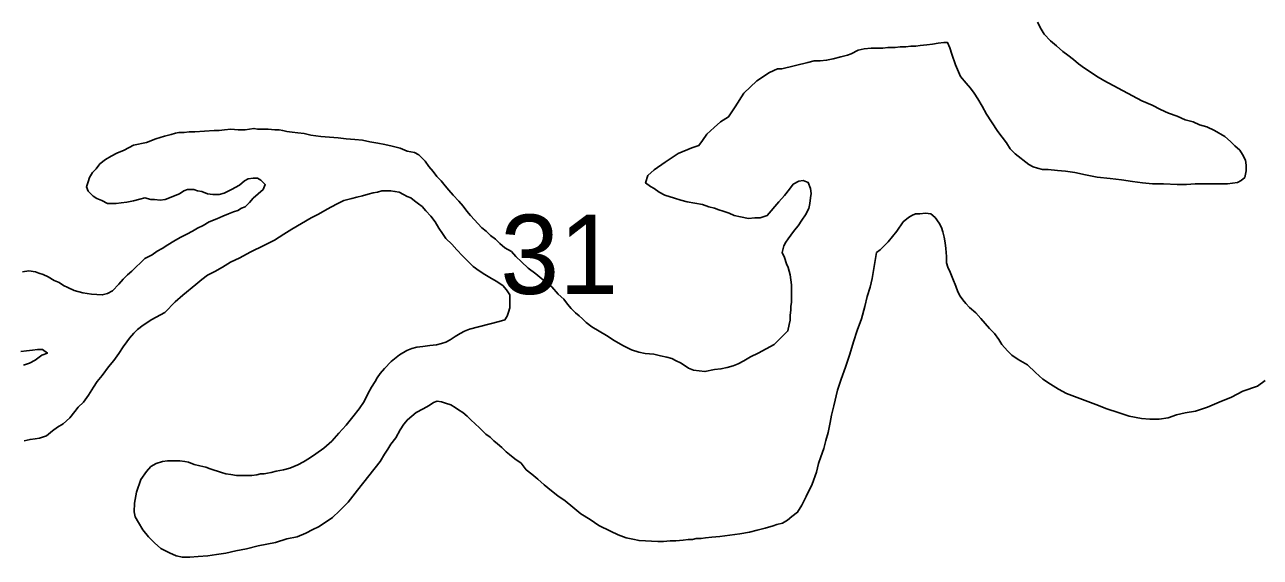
# Model space of a CAD drawing. Extents: x 2.4 to 73.1, y 4.5 to 25.6.
# Drawn here: x 33.5763 to 33.9025, y 18.7341 to 18.8747 of the extents above; entities that cross this region are included whole.
import ezdxf

# ---------------------------------------------------------------- set-up
doc = ezdxf.new("R2010")
doc.units = 0
doc.layers.add('GM_X_Major_River', color=7, linetype='Continuous')
doc.layers.add('GM_X_Section_Text', color=7, linetype='Continuous')

msp = doc.modelspace()

# ---------------------------------------------------------------- linework, layer by layer
at = {"layer": 'GM_X_Major_River'}
for points in [[(33.84368, 18.87536), (33.84462, 18.87345), (33.84538, 18.87212), (33.84709, 18.8704), (33.84861, 18.86907), (33.85032, 18.86754), (33.85165, 18.86659), (33.85317, 18.86544), (33.85449, 18.8643), (33.85601, 18.86316), (33.85753, 18.8622), (33.85924, 18.86106), (33.86114, 18.85991), (33.86874, 18.8559), (33.87121, 18.85456), (33.87387, 18.85341), (33.87615, 18.85226), (33.87824, 18.85131), (33.88052, 18.85054), (33.88261, 18.84958), (33.8847, 18.849), (33.88641, 18.84824), (33.88831, 18.84766), (33.8904, 18.84671), (33.89306, 18.84518), (33.89457, 18.84384), (33.89571, 18.8427), (33.89704, 18.84156), (33.8978, 18.84041), (33.89856, 18.83889), (33.89875, 18.83756), (33.89874, 18.83604)], [(33.89874, 18.83604), (33.89836, 18.83433), (33.89741, 18.83357), (33.89646, 18.833), (33.89512, 18.83282), (33.89379, 18.83263), (33.89246, 18.83264), (33.89113, 18.83264), (33.89018, 18.83264), (33.88885, 18.83265), (33.88733, 18.83265), (33.88524, 18.83266), (33.88295, 18.83248), (33.88048, 18.83248), (33.87687, 18.83268), (33.87402, 18.83269), (33.87136, 18.83289), (33.8687, 18.83328), (33.86585, 18.83367), (33.8628, 18.83406), (33.85938, 18.83445), (33.85634, 18.83503), (33.85349, 18.83561), (33.85102, 18.83599), (33.84893, 18.83619), (33.84646, 18.83639), (33.84494, 18.83639), (33.8436, 18.83677), (33.84246, 18.83716), (33.84133, 18.83773), (33.83772, 18.84059), (33.83639, 18.84193), (33.83544, 18.84345), (33.8343, 18.84498), (33.83317, 18.8465), (33.83146, 18.84898), (33.83013, 18.85107), (33.829, 18.85316), (33.82786, 18.85507), (33.82691, 18.85659), (33.82596, 18.85792), (33.82482, 18.85926), (33.82331, 18.86097), (33.82198, 18.86402), (33.82103, 18.86687), (33.82047, 18.86858), (33.8199, 18.86992), (33.81895, 18.86992), (33.81743, 18.86974), (33.81591, 18.86955), (33.81439, 18.86936), (33.81267, 18.86918), (33.81153, 18.86899), (33.8102, 18.869), (33.80887, 18.86881), (33.80735, 18.86881), (33.80602, 18.86863), (33.80507, 18.86863), (33.80412, 18.86863), (33.80279, 18.86845), (33.80107, 18.86845), (33.79974, 18.86846), (33.79784, 18.86827), (33.79632, 18.8679), (33.79442, 18.86695), (33.79347, 18.86658), (33.79175, 18.8662), (33.78966, 18.86564), (33.78795, 18.86526), (33.78624, 18.86508), (33.78472, 18.86508), (33.783, 18.86471), (33.77616, 18.86302), (33.77501, 18.86302), (33.77292, 18.86208), (33.7695, 18.85981), (33.76607, 18.85659), (33.76378, 18.85298), (33.76206, 18.85033), (33.75997, 18.849), (33.75825, 18.84749), (33.75635, 18.84578), (33.75521, 18.84408), (33.75425, 18.84275), (33.75235, 18.84218), (33.74873, 18.84067), (33.74531, 18.8384), (33.74245, 18.83632), (33.74074, 18.83481), (33.74016, 18.83291), (33.74149, 18.83195), (33.74244, 18.83138), (33.74377, 18.83043), (33.74529, 18.82966), (33.74776, 18.82889), (33.74947, 18.82832), (33.75118, 18.82793), (33.75517, 18.82716), (33.75688, 18.82658), (33.7584, 18.8262), (33.75954, 18.82582)], [(33.68825, 18.83097), (33.6873, 18.83212), (33.68617, 18.83345), (33.68503, 18.83459), (33.68408, 18.83593), (33.68294, 18.83726), (33.68199, 18.83859), (33.68028, 18.84031), (33.67914, 18.84088), (33.67724, 18.84127), (33.67534, 18.84204), (33.67325, 18.84261), (33.67135, 18.843), (33.66945, 18.84338), (33.66736, 18.84377), (33.66546, 18.84416), (33.66337, 18.84435), (33.66109, 18.84455), (33.659, 18.84475), (33.65672, 18.84494), (33.65443, 18.84514), (33.65177, 18.84553), (33.65006, 18.84591), (33.64835, 18.84611), (33.64683, 18.8463), (33.6455, 18.8465), (33.64436, 18.84669), (33.64341, 18.84688), (33.64227, 18.84689), (33.64056, 18.84708), (33.63942, 18.84709), (33.63771, 18.84709), (33.63675, 18.84728), (33.63561, 18.8471), (33.63447, 18.84691), (33.63257, 18.84692), (33.63067, 18.84711), (33.62896, 18.84693), (33.62763, 18.84674), (33.6263, 18.84675), (33.62116, 18.84638), (33.61964, 18.84638), (33.61831, 18.8462), (33.61698, 18.8462), (33.61603, 18.84602), (33.61489, 18.84564), (33.61317, 18.84526), (33.61089, 18.84451), (33.60842, 18.84357), (33.60499, 18.84282), (33.60252, 18.8415), (33.60062, 18.84074), (33.59909, 18.83999), (33.59757, 18.83904), (33.59605, 18.8379), (33.59509, 18.83657), (33.59414, 18.83563), (33.59338, 18.8343), (33.593, 18.83316), (33.59261, 18.83183), (33.59299, 18.83069), (33.59432, 18.82936), (33.59527, 18.82878), (33.5966, 18.82821), (33.59812, 18.82744), (33.59926, 18.82744), (33.6004, 18.82744), (33.60173, 18.82762), (33.60325, 18.82781), (33.60497, 18.82818), (33.60668, 18.82856), (33.60801, 18.82893), (33.60953, 18.82855), (33.61048, 18.82855), (33.612, 18.82835), (33.61333, 18.82854), (33.61714, 18.83005), (33.61828, 18.8308), (33.61923, 18.83118), (33.62094, 18.83118), (33.62189, 18.83079), (33.62303, 18.8306), (33.62455, 18.83003), (33.62588, 18.82983), (33.6276, 18.82983), (33.62893, 18.8302), (33.63083, 18.83115), (33.63292, 18.83228), (33.63426, 18.83342), (33.63521, 18.83399), (33.63654, 18.83417), (33.63768, 18.83417), (33.63863, 18.83359), (33.63977, 18.83245), (33.6392, 18.83112), (33.63786, 18.82999), (33.63653, 18.82885), (33.63558, 18.82771), (33.63443, 18.82657), (33.63348, 18.8262), (33.63253, 18.82563)], [(33.75954, 18.82582), (33.76068, 18.82543), (33.7622, 18.82486), (33.76353, 18.82428), (33.76525, 18.8239), (33.76733, 18.82351), (33.76905, 18.8237), (33.77038, 18.82369), (33.77228, 18.82426), (33.77533, 18.82786), (33.77685, 18.82957), (33.77819, 18.83127), (33.77914, 18.8326), (33.78066, 18.83336), (33.7818, 18.83354), (33.78313, 18.83297), (33.7837, 18.83145), (33.78389, 18.83011), (33.7837, 18.82897), (33.7835, 18.82745), (33.78331, 18.82612), (33.78236, 18.82442), (33.7814, 18.82309), (33.78045, 18.82157), (33.7795, 18.82043), (33.77855, 18.81911), (33.77778, 18.81816), (33.77721, 18.81721), (33.77664, 18.81626), (33.77626, 18.81455), (33.77682, 18.81322), (33.77739, 18.81151), (33.77777, 18.81056), (33.77833, 18.80866), (33.77852, 18.80732), (33.77871, 18.80599), (33.77871, 18.80409), (33.77871, 18.80295), (33.7787, 18.80143), (33.77851, 18.80029), (33.77851, 18.79934), (33.77832, 18.79801), (33.77831, 18.79668), (33.77812, 18.79554), (33.77774, 18.79383), (33.77412, 18.79023), (33.77202, 18.7891), (33.76993, 18.78796), (33.76784, 18.78702), (33.76612, 18.78588), (33.7646, 18.78513), (33.76327, 18.78456), (33.76175, 18.78419), (33.76004, 18.78381), (33.75832, 18.78363), (33.75585, 18.78307), (33.75433, 18.78326), (33.75281, 18.78345), (33.75148, 18.78403), (33.75034, 18.78479), (33.74939, 18.78537), (33.74825, 18.78594), (33.74711, 18.78651), (33.74578, 18.7869), (33.74407, 18.78728), (33.74236, 18.78767), (33.74008, 18.78786), (33.73837, 18.78825), (33.73647, 18.78883), (33.73419, 18.78997), (33.73191, 18.79131), (33.72982, 18.79265), (33.72792, 18.79379), (33.72602, 18.79494), (33.7245, 18.79608), (33.72355, 18.79704), (33.72261, 18.7978), (33.72166, 18.79856), (33.72052, 18.79971), (33.71957, 18.80085), (33.71862, 18.80218), (33.7171, 18.80352), (33.71539, 18.80542), (33.71331, 18.80714), (33.71122, 18.80886), (33.70913, 18.81039), (33.70742, 18.8121), (33.7059, 18.81344), (33.70476, 18.81477), (33.70305, 18.81572), (33.70173, 18.81687), (33.70059, 18.81801), (33.69926, 18.81897), (33.69812, 18.82011), (33.69698, 18.82106), (33.69394, 18.82431), (33.693, 18.82545), (33.69205, 18.82678), (33.69091, 18.82811), (33.68939, 18.82964), (33.68825, 18.83097)], [(33.57899, 18.76535), (33.58013, 18.76554), (33.58203, 18.76611), (33.58356, 18.76743), (33.58489, 18.76838), (33.58641, 18.76932), (33.58813, 18.77084), (33.58946, 18.77254), (33.59041, 18.77368), (33.59175, 18.77501), (33.59308, 18.7769), (33.59442, 18.77899), (33.59537, 18.78051), (33.5967, 18.78203), (33.59842, 18.7843), (33.59975, 18.78601), (33.60109, 18.7879), (33.60223, 18.78961), (33.60319, 18.79094), (33.60395, 18.79189), (33.60509, 18.79321), (33.60604, 18.79416), (33.60757, 18.7953), (33.60985, 18.79681), (33.61328, 18.7987), (33.61594, 18.80154), (33.61804, 18.80325), (33.62147, 18.80609), (33.62299, 18.80741), (33.62451, 18.80855), (33.62642, 18.80949), (33.62851, 18.81063), (33.6306, 18.81195), (33.63308, 18.81309), (33.63574, 18.8146), (33.63955, 18.81649), (33.64221, 18.81781), (33.64469, 18.81932), (33.64678, 18.82065), (33.65192, 18.82367), (33.65382, 18.82462), (33.65611, 18.82594), (33.65858, 18.82726), (33.66049, 18.82821), (33.66258, 18.82877), (33.66391, 18.82915), (33.66543, 18.82952), (33.66695, 18.8299), (33.66829, 18.83027), (33.66943, 18.83046), (33.67057, 18.83084), (33.67171, 18.83083), (33.67285, 18.83083), (33.67399, 18.83064), (33.67513, 18.83044), (33.67627, 18.82987), (33.67722, 18.8293), (33.67817, 18.82891), (33.67912, 18.82815), (33.68026, 18.82739), (33.68121, 18.82662), (33.68216, 18.82548), (33.68349, 18.82415), (33.68462, 18.82262), (33.68557, 18.82091), (33.68652, 18.81958), (33.68747, 18.81824), (33.68899, 18.81672), (33.69031, 18.81519), (33.69183, 18.81367), (33.69335, 18.81214), (33.69468, 18.81081), (33.6962, 18.80966), (33.69772, 18.80871), (33.69905, 18.80795), (33.70076, 18.80699), (33.70247, 18.80584), (33.70341, 18.8047), (33.70436, 18.80337), (33.70436, 18.80242), (33.70436, 18.80128), (33.70436, 18.79995), (33.70397, 18.79881), (33.70359, 18.79767), (33.70302, 18.79672), (33.7015, 18.79634), (33.6937, 18.79428), (33.69237, 18.79371), (33.69122, 18.79314), (33.68989, 18.79239), (33.68856, 18.79144), (33.68742, 18.79087), (33.68628, 18.7905), (33.68494, 18.79012), (33.68323, 18.78994), (33.68133, 18.78975), (33.67981, 18.78957), (33.67848, 18.78919), (33.67715, 18.78863), (33.67524, 18.78749), (33.67296, 18.78579)], [(33.63253, 18.82563), (33.63139, 18.82525), (33.63006, 18.82469), (33.62854, 18.82412), (33.62701, 18.82337), (33.62492, 18.82261), (33.6234, 18.82167), (33.62187, 18.82091), (33.62054, 18.82015), (33.61902, 18.8194), (33.61731, 18.81845), (33.61559, 18.81751), (33.61407, 18.81656), (33.61255, 18.81562), (33.61122, 18.81486), (33.60988, 18.81391), (33.60798, 18.81297), (33.60455, 18.80956), (33.60341, 18.80861), (33.60227, 18.80748), (33.60112, 18.80615), (33.59941, 18.80444), (33.59808, 18.80369), (33.59674, 18.80331), (33.59389, 18.80351), (33.59161, 18.8039), (33.58933, 18.80447), (33.58762, 18.80524), (33.58648, 18.80581), (33.58534, 18.80658), (33.58401, 18.80715), (33.58249, 18.80811), (33.58116, 18.80868), (33.58002, 18.80906), (33.57907, 18.80945), (33.57736, 18.80964), (33.57565, 18.80946)], [(33.69403, 18.77033), (33.69631, 18.76823), (33.69802, 18.76652), (33.69916, 18.76575), (33.70011, 18.7648), (33.70106, 18.76404), (33.7022, 18.76308), (33.70333, 18.76194), (33.70428, 18.76118), (33.70561, 18.76003), (33.70732, 18.75889), (33.70865, 18.75717), (33.71017, 18.75603), (33.71169, 18.75469), (33.7134, 18.75316), (33.71529, 18.75164), (33.717, 18.7503), (33.7189, 18.74897), (33.72099, 18.74725), (33.72308, 18.74553), (33.72555, 18.74401), (33.72783, 18.74248), (33.73087, 18.74095), (33.73296, 18.73999), (33.73505, 18.73923), (33.73676, 18.73884), (33.73847, 18.73845), (33.74341, 18.73825), (33.74493, 18.73825), (33.74664, 18.73843), (33.74816, 18.73843), (33.75007, 18.73861), (33.7514, 18.7388), (33.75254, 18.73879), (33.75349, 18.73898), (33.75482, 18.73898), (33.75596, 18.73916), (33.75767, 18.73935), (33.75976, 18.73953), (33.76243, 18.7399), (33.76509, 18.74027), (33.76756, 18.74065), (33.76965, 18.74121), (33.77175, 18.74177), (33.77384, 18.74234), (33.77479, 18.74272), (33.77631, 18.74309), (33.77764, 18.74385), (33.77879, 18.74479), (33.78031, 18.74593), (33.78145, 18.74783), (33.7826, 18.7501), (33.78413, 18.75333), (33.78527, 18.75656), (33.78585, 18.75884), (33.78642, 18.76055), (33.78719, 18.76282), (33.78776, 18.76491), (33.78833, 18.767), (33.78891, 18.76966), (33.78929, 18.77156), (33.78987, 18.77403), (33.79083, 18.77821), (33.79178, 18.78106), (33.79293, 18.78428), (33.79408, 18.7877), (33.79503, 18.79093), (33.79599, 18.79397), (33.79714, 18.797), (33.79809, 18.80023), (33.79867, 18.80289), (33.79943, 18.80536), (33.80001, 18.80764), (33.80116, 18.81448), (33.80212, 18.81524), (33.80421, 18.81732), (33.8065, 18.82016), (33.80821, 18.82263), (33.80955, 18.82376), (33.8105, 18.82433), (33.81145, 18.82471), (33.81259, 18.82471), (33.81411, 18.82489), (33.81544, 18.8247), (33.81658, 18.82374), (33.81772, 18.82222), (33.81829, 18.82108), (33.81867, 18.81994), (33.81904, 18.81861), (33.81923, 18.81708), (33.81942, 18.81556), (33.8196, 18.81347), (33.8196, 18.81176), (33.81998, 18.81062), (33.82055, 18.80929), (33.8213, 18.80757), (33.82206, 18.80567), (33.82263, 18.80415), (33.8232, 18.80301), (33.82396, 18.80206), (33.82471, 18.8011)], [(33.82471, 18.8011), (33.82566, 18.79996), (33.82737, 18.79862), (33.8287, 18.7971), (33.82984, 18.79577), (33.83098, 18.79443), (33.83231, 18.7931), (33.83344, 18.79157), (33.8342, 18.79024), (33.83572, 18.78852), (33.83686, 18.78738), (33.83857, 18.78624), (33.84104, 18.7849), (33.84312, 18.7828), (33.84502, 18.78108), (33.84711, 18.77975), (33.8492, 18.77841), (33.85129, 18.77726), (33.85908, 18.77439), (33.86193, 18.77324), (33.86497, 18.77228), (33.86782, 18.77132), (33.87105, 18.77074), (33.87333, 18.77055), (33.8758, 18.77054), (33.87809, 18.77091), (33.88037, 18.77166), (33.88265, 18.77223), (33.88531, 18.7726), (33.88855, 18.77373), (33.89159, 18.77505), (33.89483, 18.77637), (33.89787, 18.77788), (33.90168, 18.7792), (33.90377, 18.78072)], [(33.57523, 18.78836), (33.57675, 18.78855), (33.57827, 18.78873), (33.5796, 18.78892), (33.58094, 18.78891), (33.58226, 18.78796), (33.58074, 18.7874), (33.57903, 18.78607), (33.57751, 18.78531), (33.57598, 18.78475)], [(33.67296, 18.78579), (33.67124, 18.78389), (33.6701, 18.78256), (33.66934, 18.78143), (33.66876, 18.78048), (33.66781, 18.77896), (33.66686, 18.77725), (33.6659, 18.77517), (33.66457, 18.77327), (33.66285, 18.77118), (33.66114, 18.76891), (33.65923, 18.76682), (33.65733, 18.76474), (33.65523, 18.76284), (33.65314, 18.76133), (33.65142, 18.76019), (33.6499, 18.75925), (33.64838, 18.75849), (33.64628, 18.75755), (33.64457, 18.75717), (33.64267, 18.7568), (33.64134, 18.75642), (33.64039, 18.75624), (33.63944, 18.75605), (33.63849, 18.75605), (33.63754, 18.75587), (33.6362, 18.75568), (33.63506, 18.75568), (33.63411, 18.75568), (33.63316, 18.75569), (33.63221, 18.75569), (33.63069, 18.75589), (33.62936, 18.75608), (33.62822, 18.75646), (33.62518, 18.75742), (33.62404, 18.75781), (33.62252, 18.75819), (33.621, 18.75858), (33.61948, 18.75915), (33.61853, 18.75934), (33.6172, 18.75954), (33.61549, 18.75954), (33.61397, 18.75955), (33.61263, 18.75936), (33.61092, 18.7588), (33.60959, 18.75804), (33.60845, 18.75671), (33.60692, 18.75463), (33.60577, 18.75121), (33.6052, 18.74836), (33.60519, 18.74608), (33.60538, 18.74475), (33.60633, 18.74323), (33.60747, 18.74132), (33.60898, 18.73942), (33.6105, 18.73789), (33.61221, 18.73637), (33.61449, 18.73522), (33.6162, 18.73445), (33.61791, 18.73407), (33.61981, 18.73406), (33.62209, 18.73425), (33.62457, 18.73443), (33.62685, 18.7348), (33.62932, 18.73517), (33.63198, 18.73574), (33.63484, 18.7363), (33.63788, 18.73705), (33.64245, 18.73799), (33.64549, 18.73893), (33.64815, 18.73949), (33.65044, 18.74043), (33.65234, 18.74138), (33.65386, 18.74213), (33.65558, 18.74327), (33.65748, 18.74459), (33.65938, 18.7463), (33.66167, 18.74857), (33.66415, 18.75179), (33.67006, 18.75938), (33.6712, 18.76128), (33.67215, 18.7626), (33.67292, 18.76393), (33.67425, 18.76564), (33.67539, 18.76772), (33.67635, 18.76924), (33.6773, 18.77038), (33.67844, 18.77133), (33.67959, 18.77227), (33.68149, 18.77322), (33.68301, 18.77416), (33.68415, 18.77492), (33.68511, 18.7753), (33.68625, 18.7751), (33.68739, 18.77472), (33.68872, 18.77434), (33.68986, 18.77357), (33.69081, 18.773), (33.69195, 18.77224), (33.69308, 18.77128), (33.69403, 18.77033)], [(33.57614, 18.76479), (33.57766, 18.76517), (33.57899, 18.76535)]]:
    msp.add_lwpolyline(points, dxfattribs=at)

# ---------------------------------------------------------------- texts
at = {"layer": 'GM_X_Section_Text'}
msp.add_text('31', height=0.020928, rotation=0, dxfattribs=at).set_placement((33.7018, 18.80357))

doc.saveas('drawing.dxf')
